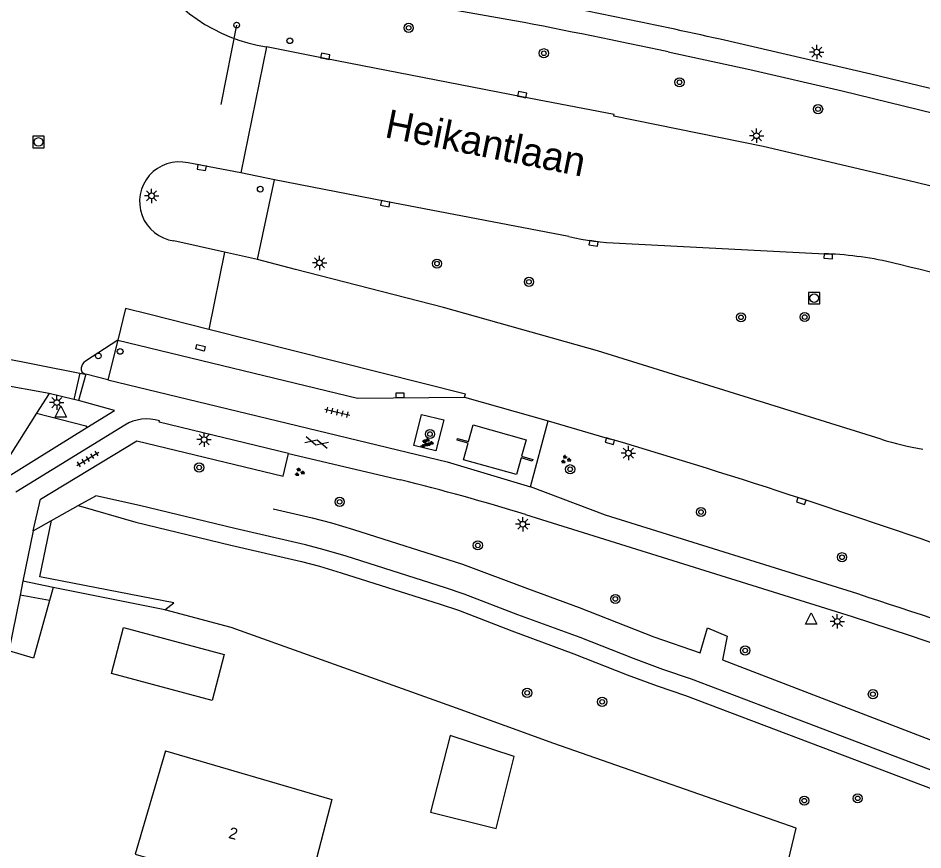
# Model space of a CAD drawing. Extents: x 132999 to 136000, y 398499 to 400501.
# Drawn here: x 133276.9 to 133355.8, y 399342.3 to 399414.8 of the extents above; entities that cross this region are included whole.
import ezdxf

# ---------------------------------------------------------------- set-up
doc = ezdxf.new("R2010")
doc.units = 0
for name, color, linetype in [('gg-afsc-erfafscheiding', 7, 'Continuous'), ('gg-anno-huisnummerreeks BGT', 7, 'Continuous'), ('gg-anno-openbare ruimte label', 7, 'Continuous'), ('gg-bbg-abri', 7, 'Continuous'), ('gg-bbg-bijgebouw', 7, 'Continuous'), ('gg-bbg-gedigitaliseerde bebouwing', 7, 'Continuous'), ('gg-bbg-gedigitaliseerde bijgebouw', 7, 'Continuous'), ('gg-bbg-hoofdgebouw', 7, 'Continuous'), ('gg-knt-verharding', 7, 'Continuous'), ('gg-knt-verharding nz', 7, 'Continuous'), ('gt-grn-groengrens', 7, 'Continuous'), ('gt-grn-groenlijn', 7, 'Continuous'), ('gt-grn-weggrens', 7, 'Continuous'), ('gt-grn-weggrens revisie', 7, 'Continuous'), ('gt-knt-lijn portaal', 7, 'Continuous'), ('gt-symb-boom', 7, 'Continuous'), ('gt-symb-drukknoppaal', 7, 'Continuous'), ('gt-symb-gesloten verharding', 7, 'Continuous'), ('gt-symb-groenvak', 7, 'Continuous'), ('gt-symb-kolk', 7, 'Continuous'), ('gt-symb-kolk center center', 7, 'Continuous'), ('gt-symb-lichtmast', 7, 'Continuous'), ('gt-symb-rioolschacht', 7, 'Continuous'), ('gt-symb-tegel verharding', 7, 'Continuous'), ('gt-symb-verkeersregelinstallatiepaal', 7, 'Continuous'), ('gt-symb-waterafsluiter', 7, 'Continuous')]:
    doc.layers.add(name, color=color, linetype=linetype)

# ---------------------------------------------------------------- blocks, each defined once
blk = doc.blocks.new('gt0-VIPAAL')
at = {"layer": 'gt-symb-verkeersregelinstallatiepaal'}
blk.add_circle((0, 0), 0.25, dxfattribs=at)
blk = doc.blocks.new('gt0-LMAST')
at = {"layer": 'gt-symb-lichtmast'}
for p, q in [((-0.182, 0.173), (-0.447, 0.438)), ((-0.005, 0.246), (-0.005, 0.621)), ((0.172, 0.173), (0.437, 0.438)), ((-0.255, -0.004), (-0.63, -0.004)), ((-0.182, -0.181), (-0.447, -0.446)), ((-0.005, -0.254), (-0.005, -0.629)), ((0.437, -0.446), (0.172, -0.181)), ((0.245, -0.004), (0.62, -0.004))]:
    blk.add_line(p, q, dxfattribs=at)
blk.add_circle((-0.005, -0.004), 0.25, dxfattribs=at)
blk = doc.blocks.new('gt0-KOLK')
at = {"layer": 'gt-symb-kolk'}
blk.add_lwpolyline([(0, 0), (0.375, 0), (0.375, 0.4), (-0.375, 0.4), (-0.375, 0), (0, 0)], dxfattribs=at)
blk = doc.blocks.new('gt0-BOOM')
at = {"layer": 'gt-symb-boom'}
for radius in [0.4, 0.2]:
    blk.add_circle((0, 0), radius, dxfattribs=at)
blk = doc.blocks.new('gt0-TEG1')
at = {"layer": 'gt-symb-tegel verharding'}
for p, q in [((-1.125, 0), (1.125, 0)), ((-0.9, -0.25), (-0.9, 0.25)), ((-0.45, -0.25), (-0.45, 0.25)), ((0, -0.25), (0, 0.25)), ((0.45, -0.25), (0.45, 0.25)), ((0.9, -0.25), (0.9, 0.25))]:
    blk.add_line(p, q, dxfattribs=at)
blk = doc.blocks.new('gt0-KOLKCC')
at = {"layer": 'gt-symb-kolk center center'}
blk.add_lwpolyline([(-0.375, 0.2), (0.375, 0.2), (0.375, -0.2), (-0.375, -0.2)], close=True, dxfattribs=at)
blk = doc.blocks.new('gt0-RS')
at = {"layer": 'gt-symb-rioolschacht'}
blk.add_lwpolyline([(-0.5, -0.5), (0.5, -0.5), (0.5, 0.5), (-0.5, 0.5)], close=True, dxfattribs=at)
blk.add_circle((0, 0), 0.375, dxfattribs=at)
blk = doc.blocks.new('gt0-GRVAK')
at = {"layer": 'gt-symb-groenvak'}
for p, q in [((-0.11, 0.189), (-0.228, 0.24)), ((-0.182, 0.153), (0.088, 0.153)), ((-0.091, 0.211), (-0.156, 0.322)), ((-0.047, 0.214), (-0.047, 0.393)), ((-0.004, 0.211), (0.061, 0.322)), ((0.015, 0.189), (0.133, 0.24)), ((0.262, -0.052), (0.197, 0.059)), ((0.305, -0.049), (0.305, 0.13)), ((0.349, -0.052), (0.414, 0.059)), ((-0.245, -0.228), (-0.363, -0.177)), ((-0.318, -0.264), (-0.047, -0.264)), ((-0.226, -0.206), (-0.291, -0.095)), ((-0.183, -0.203), (-0.183, -0.024)), ((-0.139, -0.206), (-0.074, -0.095)), ((-0.12, -0.228), (-0.002, -0.177)), ((0.243, -0.074), (0.125, -0.023)), ((0.17, -0.11), (0.441, -0.11)), ((0.368, -0.074), (0.486, -0.023))]:
    blk.add_line(p, q, dxfattribs=at)
blk = doc.blocks.new('gt0-GESVH1')
at = {"layer": 'gt-symb-gesloten verharding'}
for p, q in [((-0.992, -0.261), (0.008, 0.239)), ((0.008, -0.261), (-0.992, 0.239)), ((0.008, 0.239), (1.008, -0.261)), ((1.008, 0.239), (0.008, -0.261))]:
    blk.add_line(p, q, dxfattribs=at)
blk = doc.blocks.new('gt0-WAFSL')
at = {"layer": 'gt-symb-waterafsluiter'}
for p, q in [((-0.5, -0.333), (0, 0.667)), ((0, 0.667), (0.5, -0.333)), ((0.5, -0.333), (-0.5, -0.333))]:
    blk.add_line(p, q, dxfattribs=at)
blk = doc.blocks.new('gt0-DPAAL')
at = {"layer": 'gt-symb-drukknoppaal'}
blk.add_circle((0, 0), 0.25, dxfattribs=at)

msp = doc.modelspace()

# ---------------------------------------------------------------- linework, layer by layer
at = {"layer": 'gg-afsc-erfafscheiding'}
for p, q in [((133279.932, 399365.177), (133279.609, 399364.022)), ((133289.659, 399363.203), (133279.932, 399365.177))]:
    msp.add_line(p, q, dxfattribs=at)
msp.add_lwpolyline([(133279.609, 399364.022), (133278.203, 399358.994), (133276.062, 399359.65)], dxfattribs=at)
at = {"layer": 'gg-bbg-abri'}
msp.add_lwpolyline([(133321.754, 399376.336), (133321.712, 399376.187), (133320.741, 399376.46), (133320.332, 399375.014), (133315.704, 399376.301), (133316.113, 399377.757), (133315.159, 399378.025), (133315.2, 399378.172), (133316.154, 399377.904), (133316.563, 399379.35), (133321.192, 399378.055), (133320.783, 399376.609), (133321.754, 399376.336)], dxfattribs=at)
at = {"layer": 'gg-bbg-bijgebouw'}
msp.add_lwpolyline([(133285.02, 399357.67), (133286.07, 399361.66), (133294.83, 399359.31), (133293.79, 399355.32), (133285.02, 399357.67)], dxfattribs=at)
at = {"layer": 'gg-bbg-gedigitaliseerde bebouwing'}
msp.add_lwpolyline([(133289.73, 399350.92), (133304.224, 399346.684), (133301.97, 399337.95)], dxfattribs=at)
at = {"layer": 'gg-bbg-gedigitaliseerde bijgebouw'}
msp.add_lwpolyline([(133312.831, 399345.572), (133318.57, 399344.139), (133320.143, 399350.436), (133314.566, 399352.257), (133312.831, 399345.572)], dxfattribs=at)
at = {"layer": 'gg-bbg-hoofdgebouw'}
msp.add_lwpolyline([(133289.73, 399350.92), (133287.09, 399341.91), (133290.66, 399340.87), (133290.78, 399341.3), (133292.71, 399340.8), (133292.6, 399340.37), (133301.97, 399337.95)], dxfattribs=at)
at = {"layer": 'gg-knt-verharding'}
for p, q in [((133320.164, 399414.592), (133292.643, 399419.54)), ((133299.243, 399400.731), (133296.285, 399401.316)), ((133297.755, 399393.768), (133299.243, 399400.731)), ((133294.881, 399394.413), (133290.462, 399395.404)), ((133329.316, 399395.198), (133347.782, 399394.242)), ((133297.755, 399393.768), (133294.881, 399394.413)), ((133285.578, 399386.722), (133282.742, 399384.898)), ((133285.578, 399386.722), (133284.703, 399383.279)), ((133279.571, 399382.086), (133269.483, 399383.909)), ((133282.722, 399383.778), (133282.769, 399383.769)), ((133284.703, 399383.279), (133282.769, 399383.769)), ((133279.571, 399382.086), (133278.478, 399380.378)), ((133281.718, 399381.573), (133279.571, 399382.086)), ((133282.134, 399381.474), (133281.718, 399381.573)), ((133285.274, 399380.589), (133282.134, 399381.474)), ((133315.809, 399381.767), (133323.091, 399379.698)), ((133282.872, 399379.114), (133285.274, 399380.589)), ((133321.561, 399373.934), (133323.091, 399379.698)), ((133323.091, 399379.698), (133328.542, 399378.111)), ((133275.609, 399374.622), (133282.872, 399379.114)), ((133286.164, 399379.322), (133276.666, 399373.477)), ((133300.452, 399376.842), (133310.229, 399374.559)), ((133278.185, 399370.106), (133277.293, 399365.713)), ((133277.293, 399365.713), (133277.046, 399364.494)), ((133277.046, 399364.494), (133276.062, 399359.65)), ((133279.609, 399364.022), (133277.046, 399364.494))]:
    msp.add_line(p, q, dxfattribs=at)
for points in [[(133440.238, 399388.441), (133351.249, 399409.947), (133338.1, 399412.986)], [(133436.856, 399377.267), (133429.861, 399379.602), (133416.637, 399383.659), (133404.312, 399387.398), (133392.703, 399390.733), (133380.386, 399394.086), (133368.136, 399397.305), (133355.098, 399400.518), (133341.862, 399403.63), (133328.822, 399406.276), (133328.847, 399406.413), (133320.794, 399407.954), (133303.619, 399411.293), (133298.524, 399412.329)], [(133333.579, 399411.874), (133340.689, 399410.35), (133348.751, 399408.495), (133358.146, 399406.173), (133439.178, 399386.476)], [(133296.285, 399401.316), (133292.924, 399401.98), (133291.693, 399402.196)], [(133324.895, 399395.786), (133308.931, 399398.836), (133299.243, 399400.731)], [(133352.138, 399378.092), (133327.418, 399385.792), (133313.972, 399389.569), (133301.051, 399392.889), (133297.755, 399393.768)], [(133285.578, 399386.722), (133306.472, 399381.684), (133315.809, 399381.767)], [(133284.703, 399383.279), (133314.304, 399376.12), (133321.561, 399373.934)], [(133278.478, 399380.378), (133275.125, 399375.092), (133275.075, 399374.983), (133275.053, 399374.864)], [(133278.478, 399380.378), (133282.786, 399379.271), (133282.872, 399379.114)], [(133300.452, 399376.842), (133289.174, 399379.581), (133289.204, 399379.703)], [(133313.308, 399377.086), (133311.38, 399377.54), (133312.066, 399380.24), (133313.989, 399379.786), (133313.308, 399377.086)], [(133278.185, 399370.106), (133278.807, 399372.854), (133287.229, 399377.968), (133299.973, 399374.864), (133300.452, 399376.842)], [(133350.099, 399364.602), (133328.099, 399371.483), (133321.561, 399373.934)], [(133321.12, 399371.533), (133349.613, 399362.626), (133354.678, 399360.974), (133359.718, 399359.257)]]:
    msp.add_lwpolyline(points, dxfattribs=at)
for centre, radius, start, end in [((133300.67, 399426.555), 14.387, 209.22035, 261.42369), ((133209.508, 398830.312), 596.695, 77.554691, 79.330979), ((133214.749, 398859.841), 564.677, 77.85197, 79.24083), ((133290.912, 399398.83), 3.455, 76.93815, 262.516), ((133330.03, 399417.48), 22.293, 256.6832, 268.16487), ((133346.35, 399365.046), 29.231, 75.35178, 87.19202), ((133101.079, 398341.059), 1082.176, 74.925836, 76.49817), ((133282.837, 399384.235), 0.472, 168.42917, 255.87967), ((133283.195, 399384.203), 0.83, 123.09667, 171.16817), ((133288.109, 399376.118), 3.748, 73.02081, 121.26633), ((133145.543, 398762.837), 641.912, 70.30956, 73.436147), ((133359.771, 399402.434), 25.511, 252.59006, 261.01988), ((133255.242, 399155.54), 225.816, 73.0382, 75.90653), ((133197.102, 398890.911), 497.786, 70.30336, 72.10012)]:
    msp.add_arc(centre, radius, start, end, dxfattribs=at)
at = {"layer": 'gg-knt-verharding nz'}
for p, q in [((133268.386, 399386.601), (133282.265, 399383.868)), ((133282.265, 399383.868), (133281.718, 399381.573)), ((133282.265, 399383.868), (133282.722, 399383.778))]:
    msp.add_line(p, q, dxfattribs=at)
for points in [[(133293.51, 399387.672), (133288.357, 399388.975), (133286.245, 399389.485), (133285.578, 399386.722)], [(133315.809, 399381.767), (133315.896, 399382.011), (133293.51, 399387.672)]]:
    msp.add_lwpolyline(points, dxfattribs=at)
at = {"layer": 'gt-grn-groengrens'}
for p, q in [((133282.11, 399372.313), (133283.633, 399373.17)), ((133279.789, 399371.008), (133282.11, 399372.313)), ((133278.185, 399370.106), (133279.789, 399371.008)), ((133279.932, 399365.177), (133277.293, 399365.713))]:
    msp.add_line(p, q, dxfattribs=at)
for points in [[(133398.514, 399328.034), (133396.552, 399334.955), (133393.401, 399335.983), (133380.641, 399340.347), (133363.155, 399346.711), (133335.6, 399357.164), (133333.111, 399358.002), (133330.537, 399358.957), (133325.883, 399360.788), (133320.451, 399362.791), (133315.784, 399364.583), (133314.159, 399365.145), (133305.491, 399367.888), (133303.573, 399368.457), (133301.945, 399368.889), (133295.771, 399370.319), (133287.468, 399372.324), (133283.633, 399373.17)], [(133282.11, 399372.313), (133287.13, 399370.862), (133295.426, 399368.859), (133301.583, 399367.433), (133303.167, 399367.013), (133305.051, 399366.454), (133313.688, 399363.721), (133315.27, 399363.174), (133319.923, 399361.387), (133325.349, 399359.386), (133330.001, 399357.556), (133332.611, 399356.588), (133335.095, 399355.751), (133362.633, 399345.305), (133380.142, 399338.932)], [(133289.659, 399363.203), (133290.451, 399363.832), (133278.771, 399366.107), (133279.789, 399371.008)], [(133338.864, 399319.704), (133344.731, 399344.176), (133323.6, 399351.543), (133315.118, 399354.649), (133295.451, 399361.676), (133289.659, 399363.203)]]:
    msp.add_lwpolyline(points, dxfattribs=at)
at = {"layer": 'gt-grn-groenlijn'}
msp.add_lwpolyline([(133299.101, 399372.038), (133302.503, 399371.251), (133304.196, 399370.803), (133306.114, 399370.235), (133315.636, 399367.21), (133321.3, 399365.063), (133325.802, 399363.414), (133332.325, 399360.872), (133336.374, 399359.463), (133336.992, 399361.649), (133338.721, 399360.932), (133338.307, 399358.847), (133367.025, 399347.818), (133385.695, 399341.281), (133396.532, 399337.433)], dxfattribs=at)
at = {"layer": 'gt-grn-weggrens'}
for p, q in [((133298.524, 399412.329), (133296.285, 399401.316)), ((133294.881, 399394.413), (133293.51, 399387.672))]:
    msp.add_line(p, q, dxfattribs=at)
at = {"layer": 'gt-grn-weggrens revisie'}
msp.add_line((133282.769, 399383.769), (133282.134, 399381.474), dxfattribs=at)
at = {"layer": 'gt-knt-lijn portaal'}
msp.add_line((133295.929, 399414.218), (133294.55, 399407.281), dxfattribs=at)

# ---------------------------------------------------------------- block references
at = {"layer": 'gt-symb-boom'}
for p in [(133310.934, 399413.972), (133322.723, 399411.76), (133334.556, 399409.226), (133346.646, 399406.879), (133313.403, 399393.411), (133321.425, 399391.822), (133339.919, 399388.729), (133345.482, 399388.749), (133312.79, 399378.546), (133292.66, 399375.626), (133325.025, 399375.476), (133304.917, 399372.638), (133336.432, 399371.744), (133316.965, 399368.835), (133348.739, 399367.803), (133328.957, 399364.165), (133340.286, 399359.67), (133321.271, 399355.973), (133351.427, 399355.855), (133327.809, 399355.195), (133345.442, 399346.574), (133350.105, 399346.774)]:
    msp.add_blockref('gt0-BOOM', p, dxfattribs=at)
at = {"layer": 'gt-symb-drukknoppaal'}
msp.add_blockref('gt0-DPAAL', (133283.864, 399385.361), dxfattribs=at)
at = {"layer": 'gt-symb-gesloten verharding', "rotation": -13.827795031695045}
msp.add_blockref('gt0-GESVH1', (133302.895, 399377.823), dxfattribs=at)
at = {"layer": 'gt-symb-groenvak'}
for p in [(133312.372, 399377.685), (133312.639, 399377.803), (133324.625, 399376.332), (133301.397, 399375.21)]:
    msp.add_blockref('gt0-GRVAK', p, dxfattribs=at)
at = {"layer": 'gt-symb-kolk'}
for p, rotation in [((133303.619, 399411.293), -11.001340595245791), ((133320.794, 399407.954), -10.838281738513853), ((133292.924, 399401.98), 169.90880809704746), ((133308.931, 399398.836), 168.94012762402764), ((133327.094, 399395.381), 170.9078107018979), ((133347.54, 399394.255), 177.03725765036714), ((133328.542, 399378.111), 163.3440416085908), ((133345.24, 399372.896), 162.00907692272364)]:
    msp.add_blockref('gt0-KOLK', p, dxfattribs=dict(at, rotation=rotation))
msp.add_blockref('gt0-KOLK', (133310.179, 399381.724), dxfattribs=at)
at = {"layer": 'gt-symb-kolk center center', "rotation": 166.42172158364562}
msp.add_blockref('gt0-KOLKCC', (133292.781, 399386.072), dxfattribs=at)
at = {"layer": 'gt-symb-lichtmast'}
for p in [(133346.535, 399411.858), (133341.282, 399404.569), (133288.515, 399399.326), (133303.165, 399393.482), (133280.249, 399381.29), (133293.096, 399378.062), (133330.104, 399376.885), (133320.889, 399370.686), (133348.326, 399362.213)]:
    msp.add_blockref('gt0-LMAST', p, dxfattribs=at)
at = {"layer": 'gt-symb-rioolschacht'}
for p in [(133278.647, 399404.021), (133346.312, 399390.404)]:
    msp.add_blockref('gt0-RS', p, dxfattribs=at)
at = {"layer": 'gt-symb-tegel verharding'}
for p, rotation in [((133304.712, 399380.446), -13.411071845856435), ((133282.956, 399376.378), 31.59249156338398)]:
    msp.add_blockref('gt0-TEG1', p, dxfattribs=dict(at, rotation=rotation))
at = {"layer": 'gt-symb-verkeersregelinstallatiepaal'}
for p in [(133295.929, 399414.218), (133300.57, 399412.846), (133297.993, 399399.902), (133285.77, 399385.749)]:
    msp.add_blockref('gt0-VIPAAL', p, dxfattribs=at)
at = {"layer": 'gt-symb-waterafsluiter'}
for p in [(133280.585, 399380.347), (133346.038, 399362.287)]:
    msp.add_blockref('gt0-WAFSL', p, dxfattribs=at)

# ---------------------------------------------------------------- texts
at = {"layer": 'gg-anno-huisnummerreeks BGT'}
msp.add_text('2', height=1, rotation=345.5, dxfattribs=at).set_placement((133295.151, 399343.326))
at = {"layer": 'gg-anno-openbare ruimte label'}
msp.add_text('Heikantlaan', height=2.5, rotation=348.7, dxfattribs=at).set_placement((133308.754, 399404.451))

doc.saveas('drawing.dxf')
